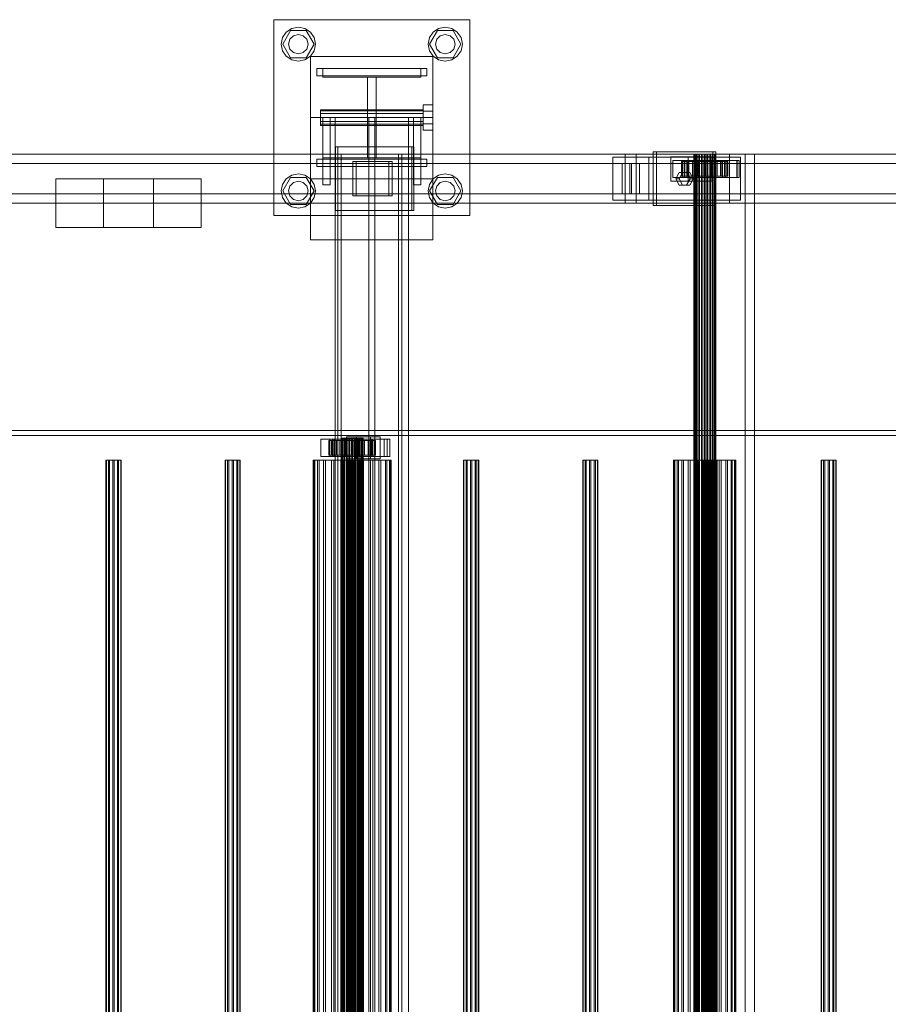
# Model space of a CAD drawing. Header units: millimetres. Extents: x -2233 to 61924, y -68080 to 6847.
# Tile 844 of 1022: x 36756 to 37466, y -17195 to -16390. Entities that reach past the tile are written whole.
import ezdxf

# ---------------------------------------------------------------- set-up
doc = ezdxf.new("R2010")
doc.units = ezdxf.units.MM
doc.layers.add('superior_C03', color=7, linetype='Continuous', lineweight=0)

msp = doc.modelspace()

# ---------------------------------------------------------------- linework, layer by layer
at = {"layer": 'superior_C03'}
for p, q in [((36964.128, -16550), (36964.128, -16390)), ((36964.128, -16390), (37124.128, -16390)), ((36974.228, -16400.101), (36978.77, -16397.066)), ((36978.77, -16397.066), (36984.128, -16396)), ((36984.128, -16396), (36989.485, -16397.066)), ((36989.485, -16397.066), (36994.027, -16400.101)), ((37094.228, -16400.101), (37098.77, -16397.066)), ((37098.77, -16397.066), (37104.128, -16396)), ((37104.128, -16396), (37109.485, -16397.066)), ((37109.485, -16397.066), (37114.027, -16400.101)), ((37124.128, -16390), (37124.128, -16550)), ((36970.128, -16410), (36971.194, -16404.642)), ((36971.194, -16404.642), (36974.228, -16400.101)), ((36971.328, -16410), (36977.728, -16398.915)), ((36977.2, -16406), (36980.128, -16403.072)), ((36977.728, -16398.915), (36990.528, -16398.915)), ((36980.128, -16403.072), (36984.128, -16402)), ((36984.128, -16402), (36988.128, -16403.072)), ((36988.128, -16403.072), (36991.056, -16406)), ((36990.528, -16398.915), (36996.928, -16410)), ((36994.027, -16400.101), (36997.062, -16404.642)), ((36997.062, -16404.642), (36998.128, -16410)), ((37090.128, -16410), (37091.194, -16404.642)), ((37091.194, -16404.642), (37094.228, -16400.101)), ((37091.328, -16410), (37097.728, -16398.915)), ((37097.2, -16406), (37100.128, -16403.072)), ((37097.728, -16398.915), (37110.528, -16398.915)), ((37100.128, -16403.072), (37104.128, -16402)), ((37104.128, -16402), (37108.128, -16403.072)), ((37108.128, -16403.072), (37111.056, -16406)), ((37110.528, -16398.915), (37116.928, -16410)), ((37114.027, -16400.101), (37117.062, -16404.642)), ((37117.062, -16404.642), (37118.128, -16410)), ((36971.194, -16415.358), (36970.128, -16410)), ((36977.728, -16421.085), (36971.328, -16410)), ((36976.128, -16410), (36977.2, -16406)), ((36977.2, -16414), (36976.128, -16410)), ((36996.928, -16410), (36990.528, -16421.085)), ((36991.056, -16406), (36992.128, -16410)), ((36992.128, -16410), (36991.056, -16414)), ((36998.128, -16410), (36997.062, -16415.358)), ((37091.194, -16415.358), (37090.128, -16410)), ((37097.728, -16421.085), (37091.328, -16410)), ((37096.128, -16410), (37097.2, -16406)), ((37097.2, -16414), (37096.128, -16410)), ((37116.928, -16410), (37110.528, -16421.085)), ((37111.056, -16406), (37112.128, -16410)), ((37112.128, -16410), (37111.056, -16414)), ((37118.128, -16410), (37117.062, -16415.358)), ((36974.228, -16419.899), (36971.194, -16415.358)), ((36978.77, -16422.934), (36974.228, -16419.899)), ((36980.128, -16416.928), (36977.2, -16414)), ((36990.528, -16421.085), (36977.728, -16421.085)), ((36984.128, -16418), (36980.128, -16416.928)), ((36988.128, -16416.928), (36984.128, -16418)), ((36991.056, -16414), (36988.128, -16416.928)), ((36994.027, -16419.899), (36989.485, -16422.934)), ((36997.062, -16415.358), (36994.027, -16419.899)), ((36994.128, -16520), (36994.128, -16420)), ((36994.128, -16420), (37094.128, -16420)), ((37094.228, -16419.899), (37091.194, -16415.358)), ((37094.128, -16420), (37094.128, -16520)), ((37098.77, -16422.934), (37094.228, -16419.899)), ((37100.128, -16416.928), (37097.2, -16414)), ((37110.528, -16421.085), (37097.728, -16421.085)), ((37104.128, -16418), (37100.128, -16416.928)), ((37108.128, -16416.928), (37104.128, -16418)), ((37111.056, -16414), (37108.128, -16416.928)), ((37114.027, -16419.899), (37109.485, -16422.934)), ((37117.062, -16415.358), (37114.027, -16419.899)), ((36984.128, -16424), (36978.77, -16422.934)), ((36989.485, -16422.934), (36984.128, -16424)), ((36999.128, -16430), (37089.128, -16430)), ((36999.128, -16436), (36999.128, -16430)), ((37004.128, -16437), (37004.128, -16430)), ((37004.128, -16430), (37084.128, -16430)), ((37084.128, -16430), (37084.128, -16437)), ((37089.128, -16436), (37089.128, -16430)), ((37104.128, -16424), (37098.77, -16422.934)), ((37109.485, -16422.934), (37104.128, -16424)), ((36999.128, -16436), (37089.128, -16436)), ((37084.128, -16437), (37004.128, -16437)), ((37040.628, -16503), (37040.628, -16437)), ((37040.628, -16437), (37047.628, -16437)), ((37047.628, -16437), (37047.628, -16503)), ((37086.128, -16464.8), (37086.128, -16459.6)), ((37094.128, -16459.6), (37086.128, -16459.6)), ((37094.128, -16459.6), (37094.128, -16464.8)), ((36993.903, -16570), (36993.903, -16470)), ((36993.903, -16470), (37093.903, -16470)), ((37002.128, -16464.457), (37002.128, -16463.6)), ((37086.128, -16463.6), (37002.128, -16463.6)), ((37002.128, -16464.457), (37002.128, -16466.8)), ((37002.128, -16464.457), (37086.128, -16464.457)), ((37002.128, -16466.8), (37002.128, -16470)), ((37002.128, -16466.8), (37086.128, -16466.8)), ((37002.128, -16470), (37002.128, -16473.2)), ((37002.128, -16470), (37086.128, -16470)), ((37004.128, -16470), (37004.128, -16525)), ((37004.128, -16470), (37010.128, -16470)), ((37010.128, -16470), (37010.128, -16525)), ((37074.128, -16470), (37014.128, -16470)), ((37014.128, -16470), (37014.128, -19530)), ((37046.628, -16470), (37041.628, -16470)), ((37041.628, -16470), (37041.628, -19530)), ((37046.628, -19530), (37046.628, -16470)), ((37074.128, -19530), (37074.128, -16470)), ((37078.128, -16470), (37078.128, -16525)), ((37078.128, -16470), (37084.128, -16470)), ((37084.128, -16470), (37084.128, -16525)), ((37086.128, -16463.6), (37086.128, -16464.457)), ((37086.128, -16464.457), (37086.128, -16466.8)), ((37086.128, -16464.8), (37086.128, -16475.2)), ((37086.128, -16464.8), (37094.128, -16464.8)), ((37086.128, -16466.8), (37086.128, -16470)), ((37086.128, -16470), (37086.128, -16473.2)), ((37093.903, -16470), (37093.903, -16570)), ((37094.128, -16464.8), (37094.128, -16475.2)), ((37002.128, -16473.2), (37002.128, -16475.543)), ((37002.128, -16473.2), (37086.128, -16473.2)), ((37002.128, -16475.543), (37002.128, -16476.4)), ((37002.128, -16475.543), (37086.128, -16475.543)), ((37002.128, -16476.4), (37086.128, -16476.4)), ((37086.128, -16473.2), (37086.128, -16475.543)), ((37086.128, -16475.2), (37086.128, -16480.4)), ((37086.128, -16475.2), (37094.128, -16475.2)), ((37086.128, -16475.543), (37086.128, -16476.4)), ((37094.128, -16475.2), (37094.128, -16480.4)), ((37086.128, -16480.4), (37094.128, -16480.4)), ((37076.774, -16494), (37014.409, -16494)), ((37014.409, -16494), (37014.409, -16546)), ((37016.206, -16494), (37014.409, -16494)), ((37016.206, -16546), (37016.206, -16494)), ((37016.206, -16494), (37078.571, -16494)), ((37076.774, -16546), (37076.774, -16494)), ((37076.774, -16494), (37078.571, -16494)), ((37078.571, -16494), (37078.571, -16546)), ((40313.243, -16500), (29204.438, -16500)), ((29205.337, -16500), (40314.141, -16500)), ((37251.35, -16500), (36082.003, -16500)), ((36090.986, -16500), (37260.333, -16500)), ((37325.236, -16500), (36155.888, -16500)), ((36167.117, -16500), (37336.465, -16500)), ((37065.851, -16500), (37016.349, -16500)), ((37016.349, -16500), (37016.349, -19500)), ((37019.044, -16500), (37016.349, -16500)), ((37019.044, -19500), (37019.044, -16500)), ((37019.044, -16500), (37068.546, -16500)), ((37065.851, -19500), (37065.851, -16500)), ((37065.851, -16500), (37068.546, -16500)), ((37068.546, -16500), (37068.546, -19500)), ((37270.459, -16502.5), (37241.225, -16502.5)), ((37241.225, -16502.5), (37241.225, -16537.5)), ((37316.234, -16502.5), (37241.225, -16502.5)), ((37251.35, -16500), (37251.35, -16540)), ((37260.333, -16500), (37251.35, -16500)), ((38420.698, -16500), (37251.35, -16500)), ((37260.333, -16540), (37260.333, -16500)), ((37260.333, -16500), (38429.681, -16500)), ((37270.459, -16537.5), (37270.459, -16502.5)), ((37270.459, -16502.5), (37345.467, -16502.5)), ((37322.775, -16498), (37274.052, -16498)), ((37274.052, -16498), (37274.052, -16542)), ((37276.747, -16498), (37274.052, -16498)), ((37276.747, -16542), (37276.747, -16498)), ((37276.747, -16498), (37325.47, -16498)), ((37308.158, -16502), (37288.669, -16502)), ((37288.669, -16502), (37288.669, -16522)), ((37302.682, -16502), (37288.669, -16502)), ((37302.682, -16522), (37302.682, -16502)), ((37302.682, -16502), (37322.172, -16502)), ((37307.639, -16500), (37307.25, -16500)), ((37307.25, -16500), (37307.475, -16500)), ((37307.25, -19500), (37307.25, -16500)), ((37307.475, -16500), (37308.297, -16500)), ((37307.475, -19500), (37307.475, -16500)), ((37308.614, -16500), (37307.639, -16500)), ((37307.639, -19500), (37307.639, -16500)), ((37308.158, -16522), (37308.158, -16502)), ((37308.158, -16502), (37322.172, -16502)), ((37308.297, -16500), (37309.66, -16500)), ((37308.297, -19500), (37308.297, -16500)), ((37310.109, -16500), (37308.614, -16500)), ((37308.614, -19500), (37308.614, -16500)), ((37309.66, -16500), (37311.473, -16500)), ((37309.66, -19500), (37309.66, -16500)), ((37312.023, -16500), (37310.109, -16500)), ((37310.109, -19500), (37310.109, -16500)), ((37349.217, -16500), (37310.238, -16500)), ((37310.238, -16500), (37310.238, -19500)), ((37318.099, -16500), (37310.238, -16500)), ((37311.473, -16500), (37313.61, -16500)), ((37311.473, -19500), (37311.473, -16500)), ((37314.224, -16500), (37312.023, -16500)), ((37312.023, -19500), (37312.023, -16500)), ((37313.61, -16500), (37315.927, -16500)), ((37313.61, -19500), (37313.61, -16500)), ((37316.562, -16500), (37314.224, -16500)), ((37314.224, -19500), (37314.224, -16500)), ((37315.927, -16500), (37318.266, -16500)), ((37315.927, -19500), (37315.927, -16500)), ((37316.234, -16537.5), (37316.234, -16502.5)), ((37316.234, -16502.5), (37345.467, -16502.5)), ((37318.879, -16500), (37316.562, -16500)), ((37316.562, -19500), (37316.562, -16500)), ((37318.099, -19500), (37318.099, -16500)), ((37318.099, -16500), (37357.077, -16500)), ((37318.266, -16500), (37320.467, -16500)), ((37318.266, -19500), (37318.266, -16500)), ((37321.017, -16500), (37318.879, -16500)), ((37318.879, -19500), (37318.879, -16500)), ((37320.467, -16500), (37322.38, -16500)), ((37320.467, -19500), (37320.467, -16500)), ((37322.829, -16500), (37321.017, -16500)), ((37321.017, -19500), (37321.017, -16500)), ((37322.172, -16502), (37322.172, -16522)), ((37322.38, -16500), (37323.875, -16500)), ((37322.38, -19500), (37322.38, -16500)), ((37322.775, -16542), (37322.775, -16498)), ((37322.775, -16498), (37325.47, -16498)), ((37324.193, -16500), (37322.829, -16500)), ((37322.829, -19500), (37322.829, -16500)), ((37323.875, -16500), (37324.85, -16500)), ((37323.875, -19500), (37323.875, -16500)), ((37325.015, -16500), (37324.193, -16500)), ((37324.193, -19500), (37324.193, -16500)), ((37324.85, -16500), (37325.239, -16500)), ((37324.85, -19500), (37324.85, -16500)), ((37325.239, -16500), (37325.015, -16500)), ((37325.015, -16500), (37325.015, -19500)), ((37325.236, -16500), (37325.236, -16540)), ((37336.465, -16500), (37325.236, -16500)), ((38494.584, -16500), (37325.236, -16500)), ((37325.239, -19500), (37325.239, -16500)), ((37325.47, -16498), (37325.47, -16542)), ((37336.465, -16540), (37336.465, -16500)), ((37336.465, -16500), (38505.813, -16500)), ((37345.467, -16502.5), (37345.467, -16537.5)), ((37349.217, -19500), (37349.217, -16500)), ((37349.217, -16500), (37357.077, -16500)), ((37357.077, -16500), (37357.077, -19500)), ((37248.677, -16507.5), (36154.338, -16507.5)), ((36168.667, -16507.5), (37263.007, -16507.5)), ((36999.128, -16504), (37089.128, -16504)), ((36999.128, -16510), (36999.128, -16504)), ((36999.128, -16510), (37089.128, -16510)), ((37004.128, -16510), (37004.128, -16503)), ((37004.128, -16503), (37084.128, -16503)), ((37084.128, -16510), (37004.128, -16510)), ((37057.963, -16506), (37028.729, -16506)), ((37028.729, -16506), (37028.729, -16534)), ((37031.424, -16506), (37028.729, -16506)), ((37031.424, -16534), (37031.424, -16506)), ((37031.424, -16506), (37060.658, -16506)), ((37047.628, -16503), (37040.628, -16503)), ((37057.963, -16534), (37057.963, -16506)), ((37057.963, -16506), (37060.658, -16506)), ((37060.658, -16506), (37060.658, -16534)), ((37084.128, -16503), (37084.128, -16510)), ((37089.128, -16510), (37089.128, -16504)), ((37248.677, -16507.5), (37248.677, -16532.5)), ((37263.007, -16507.5), (37248.677, -16507.5)), ((37256.516, -16507.5), (37255.168, -16507.5)), ((37255.168, -16507.5), (37255.168, -16532.5)), ((37255.168, -16507.5), (38499.524, -16507.5)), ((37256.516, -16532.5), (37256.516, -16507.5)), ((38500.872, -16507.5), (37256.516, -16507.5)), ((37263.007, -16532.5), (37263.007, -16507.5)), ((37301.784, -16505), (37290.091, -16505)), ((37290.091, -16505), (37290.091, -16519)), ((37299.523, -16505), (37290.091, -16505)), ((37298.077, -16506), (37297.257, -16506)), ((37297.257, -16506), (37307.25, -16506)), ((37297.257, -16518), (37297.257, -16506)), ((37297.257, -16506), (37297.73, -16506)), ((37297.73, -16506), (37307.475, -16506)), ((37297.73, -16518), (37297.73, -16506)), ((37297.73, -16506), (37299.465, -16506)), ((37342.7, -16505), (37297.875, -16505)), ((37297.875, -16505), (37297.875, -16519)), ((37299.671, -16505), (37297.875, -16505)), ((37300.136, -16506), (37298.077, -16506)), ((37298.077, -16506), (37307.639, -16506)), ((37298.077, -16518), (37298.077, -16506)), ((37299.465, -16506), (37308.297, -16506)), ((37299.465, -16518), (37299.465, -16506)), ((37299.465, -16506), (37302.344, -16506)), ((37299.523, -16519), (37299.523, -16505)), ((37299.523, -16505), (37311.216, -16505)), ((37299.671, -16519), (37299.671, -16505)), ((37299.671, -16505), (37344.496, -16505)), ((37303.292, -16506), (37300.136, -16506)), ((37300.136, -16506), (37308.614, -16506)), ((37300.136, -16518), (37300.136, -16506)), ((37301.784, -16519), (37301.784, -16505)), ((37301.784, -16505), (37311.216, -16505)), ((37302.344, -16506), (37309.66, -16506)), ((37302.344, -16518), (37302.344, -16506)), ((37302.344, -16506), (37306.17, -16506)), ((37307.331, -16506), (37303.292, -16506)), ((37303.292, -16506), (37310.109, -16506)), ((37303.292, -16518), (37303.292, -16506)), ((37306.17, -16506), (37311.473, -16506)), ((37306.17, -16518), (37306.17, -16506)), ((37306.17, -16506), (37310.683, -16506)), ((37307.25, -16506), (37307.639, -16506)), ((37307.25, -16506), (37307.25, -16518)), ((37307.475, -16506), (37307.25, -16506)), ((37311.978, -16506), (37307.331, -16506)), ((37307.331, -16506), (37312.023, -16506)), ((37307.331, -16518), (37307.331, -16506)), ((37307.475, -16506), (37307.475, -16518)), ((37308.297, -16506), (37307.475, -16506)), ((37307.639, -16506), (37308.614, -16506)), ((37307.639, -16506), (37307.639, -16518)), ((37308.297, -16506), (37308.297, -16518)), ((37309.66, -16506), (37308.297, -16506)), ((37308.614, -16506), (37310.109, -16506)), ((37308.614, -16506), (37308.614, -16518)), ((37309.66, -16506), (37309.66, -16518)), ((37311.473, -16506), (37309.66, -16506)), ((37310.109, -16506), (37312.023, -16506)), ((37310.109, -16506), (37310.109, -16518)), ((37310.683, -16506), (37313.61, -16506)), ((37310.683, -16518), (37310.683, -16506)), ((37310.683, -16506), (37315.574, -16506)), ((37311.216, -16505), (37311.216, -16519)), ((37311.473, -16506), (37311.473, -16518)), ((37313.61, -16506), (37311.473, -16506)), ((37316.915, -16506), (37311.978, -16506)), ((37311.978, -16506), (37314.224, -16506)), ((37311.978, -16518), (37311.978, -16506)), ((37312.023, -16506), (37314.224, -16506)), ((37312.023, -16506), (37312.023, -16518)), ((37313.61, -16506), (37313.61, -16518)), ((37315.927, -16506), (37313.61, -16506)), ((37314.224, -16506), (37316.562, -16506)), ((37314.224, -16506), (37314.224, -16518)), ((37315.574, -16506), (37315.927, -16506)), ((37315.574, -16518), (37315.574, -16506)), ((37315.574, -16506), (37320.512, -16506)), ((37315.927, -16506), (37315.927, -16518)), ((37318.266, -16506), (37315.927, -16506)), ((37316.915, -16506), (37316.562, -16506)), ((37316.562, -16506), (37318.879, -16506)), ((37316.562, -16506), (37316.562, -16518)), ((37321.807, -16506), (37316.915, -16506)), ((37316.915, -16518), (37316.915, -16506)), ((37320.512, -16506), (37318.266, -16506)), ((37318.266, -16506), (37318.266, -16518)), ((37320.467, -16506), (37318.266, -16506)), ((37321.807, -16506), (37318.879, -16506)), ((37318.879, -16506), (37321.017, -16506)), ((37318.879, -16506), (37318.879, -16518)), ((37325.158, -16506), (37320.467, -16506)), ((37320.467, -16506), (37320.467, -16518)), ((37322.38, -16506), (37320.467, -16506)), ((37320.512, -16518), (37320.512, -16506)), ((37320.512, -16506), (37325.158, -16506)), ((37326.319, -16506), (37321.017, -16506)), ((37321.017, -16506), (37322.829, -16506)), ((37321.017, -16506), (37321.017, -16518)), ((37332.967, -16505), (37321.273, -16505)), ((37321.273, -16505), (37321.273, -16519)), ((37330.705, -16505), (37321.273, -16505)), ((37326.319, -16506), (37321.807, -16506)), ((37321.807, -16518), (37321.807, -16506)), ((37329.197, -16506), (37322.38, -16506)), ((37322.38, -16506), (37322.38, -16518)), ((37323.875, -16506), (37322.38, -16506)), ((37330.145, -16506), (37322.829, -16506)), ((37322.829, -16506), (37324.193, -16506)), ((37322.829, -16506), (37322.829, -16518)), ((37332.354, -16506), (37323.875, -16506)), ((37323.875, -16506), (37323.875, -16518)), ((37324.85, -16506), (37323.875, -16506)), ((37333.024, -16506), (37324.193, -16506)), ((37324.193, -16506), (37325.015, -16506)), ((37324.193, -16506), (37324.193, -16518)), ((37334.412, -16506), (37324.85, -16506)), ((37324.85, -16506), (37324.85, -16518)), ((37325.239, -16506), (37324.85, -16506)), ((37325.015, -16506), (37334.759, -16506)), ((37325.015, -16518), (37325.015, -16506)), ((37325.015, -16506), (37325.239, -16506)), ((37325.158, -16518), (37325.158, -16506)), ((37325.158, -16506), (37329.197, -16506)), ((37335.233, -16506), (37325.239, -16506)), ((37325.239, -16506), (37325.239, -16518)), ((37330.145, -16506), (37326.319, -16506)), ((37326.319, -16518), (37326.319, -16506)), ((37329.197, -16518), (37329.197, -16506)), ((37329.197, -16506), (37332.354, -16506)), ((37333.024, -16506), (37330.145, -16506)), ((37330.145, -16518), (37330.145, -16506)), ((37330.705, -16519), (37330.705, -16505)), ((37330.705, -16505), (37342.399, -16505)), ((37332.354, -16518), (37332.354, -16506)), ((37332.354, -16506), (37334.412, -16506)), ((37332.967, -16519), (37332.967, -16505)), ((37332.967, -16505), (37342.399, -16505)), ((37334.759, -16506), (37333.024, -16506)), ((37333.024, -16518), (37333.024, -16506)), ((37334.412, -16518), (37334.412, -16506)), ((37334.412, -16506), (37335.233, -16506)), ((37334.759, -16506), (37334.759, -16518)), ((37335.233, -16506), (37334.759, -16506)), ((37335.233, -16518), (37335.233, -16506)), ((37342.399, -16505), (37342.399, -16519)), ((37342.7, -16519), (37342.7, -16505)), ((37342.7, -16505), (37344.496, -16505)), ((37344.496, -16505), (37344.496, -16519)), ((36974.228, -16520.101), (36978.77, -16517.066)), ((36978.77, -16517.066), (36984.128, -16516)), ((36984.128, -16516), (36989.485, -16517.066)), ((36989.485, -16517.066), (36994.027, -16520.101)), ((37094.228, -16520.101), (37098.77, -16517.066)), ((37098.77, -16517.066), (37104.128, -16516)), ((37104.128, -16516), (37109.485, -16517.066)), ((37109.485, -16517.066), (37114.027, -16520.101)), ((37292.567, -16520), (37295.49, -16514.804)), ((37298.185, -16514.804), (37295.262, -16520)), ((37295.49, -16514.804), (37301.337, -16514.804)), ((37298.185, -16514.804), (37295.49, -16514.804)), ((37307.25, -16518), (37297.257, -16518)), ((37297.257, -16518), (37298.077, -16518)), ((37297.73, -16518), (37297.257, -16518)), ((37307.475, -16518), (37297.73, -16518)), ((37299.465, -16518), (37297.73, -16518)), ((37307.639, -16518), (37298.077, -16518)), ((37298.077, -16518), (37300.136, -16518)), ((37304.032, -16514.804), (37298.185, -16514.804)), ((37308.297, -16518), (37299.465, -16518)), ((37302.344, -16518), (37299.465, -16518)), ((37308.614, -16518), (37300.136, -16518)), ((37300.136, -16518), (37303.292, -16518)), ((37301.337, -16514.804), (37304.26, -16520)), ((37304.032, -16514.804), (37301.337, -16514.804)), ((37309.66, -16518), (37302.344, -16518)), ((37306.17, -16518), (37302.344, -16518)), ((37310.109, -16518), (37303.292, -16518)), ((37303.292, -16518), (37307.331, -16518)), ((37306.955, -16520), (37304.032, -16514.804)), ((37311.473, -16518), (37306.17, -16518)), ((37310.683, -16518), (37306.17, -16518)), ((37307.639, -16518), (37307.25, -16518)), ((37307.25, -16518), (37307.475, -16518)), ((37312.023, -16518), (37307.331, -16518)), ((37307.331, -16518), (37311.978, -16518)), ((37307.475, -16518), (37308.297, -16518)), ((37308.614, -16518), (37307.639, -16518)), ((37308.297, -16518), (37309.66, -16518)), ((37310.109, -16518), (37308.614, -16518)), ((37309.66, -16518), (37311.473, -16518)), ((37312.023, -16518), (37310.109, -16518)), ((37313.61, -16518), (37310.683, -16518)), ((37315.574, -16518), (37310.683, -16518)), ((37311.473, -16518), (37313.61, -16518)), ((37314.224, -16518), (37311.978, -16518)), ((37311.978, -16518), (37316.915, -16518)), ((37314.224, -16518), (37312.023, -16518)), ((37313.61, -16518), (37315.927, -16518)), ((37316.562, -16518), (37314.224, -16518)), ((37315.927, -16518), (37315.574, -16518)), ((37320.512, -16518), (37315.574, -16518)), ((37315.927, -16518), (37318.266, -16518)), ((37318.879, -16518), (37316.562, -16518)), ((37316.562, -16518), (37316.915, -16518)), ((37316.915, -16518), (37321.807, -16518)), ((37318.266, -16518), (37320.512, -16518)), ((37318.266, -16518), (37320.467, -16518)), ((37321.017, -16518), (37318.879, -16518)), ((37318.879, -16518), (37321.807, -16518)), ((37320.467, -16518), (37325.158, -16518)), ((37320.467, -16518), (37322.38, -16518)), ((37325.158, -16518), (37320.512, -16518)), ((37322.829, -16518), (37321.017, -16518)), ((37321.017, -16518), (37326.319, -16518)), ((37321.807, -16518), (37326.319, -16518)), ((37322.38, -16518), (37329.197, -16518)), ((37322.38, -16518), (37323.875, -16518)), ((37324.193, -16518), (37322.829, -16518)), ((37322.829, -16518), (37330.145, -16518)), ((37323.875, -16518), (37332.354, -16518)), ((37323.875, -16518), (37324.85, -16518)), ((37325.015, -16518), (37324.193, -16518)), ((37324.193, -16518), (37333.024, -16518)), ((37324.85, -16518), (37334.412, -16518)), ((37324.85, -16518), (37325.239, -16518)), ((37334.759, -16518), (37325.015, -16518)), ((37325.239, -16518), (37325.015, -16518)), ((37329.197, -16518), (37325.158, -16518)), ((37325.239, -16518), (37335.233, -16518)), ((37326.319, -16518), (37330.145, -16518)), ((37332.354, -16518), (37329.197, -16518)), ((37330.145, -16518), (37333.024, -16518)), ((37334.412, -16518), (37332.354, -16518)), ((37333.024, -16518), (37334.759, -16518)), ((37335.233, -16518), (37334.412, -16518)), ((37334.759, -16518), (37335.233, -16518)), ((36824.688, -16520), (36785.71, -16520)), ((36785.71, -16520), (36785.71, -16560)), ((36865.659, -16520), (36785.71, -16520)), ((36824.688, -16560), (36824.688, -16520)), ((36824.688, -16520), (36904.637, -16520)), ((36865.659, -16560), (36865.659, -16520)), ((36865.659, -16520), (36904.637, -16520)), ((36904.637, -16520), (36904.637, -16560)), ((36970.128, -16530), (36971.194, -16524.642)), ((36971.194, -16524.642), (36974.228, -16520.101)), ((36971.328, -16530), (36977.728, -16518.915)), ((36976.128, -16530), (36977.2, -16526)), ((36977.2, -16526), (36980.128, -16523.072)), ((36977.728, -16518.915), (36990.528, -16518.915)), ((36980.128, -16523.072), (36984.128, -16522)), ((36984.128, -16522), (36988.128, -16523.072)), ((36988.128, -16523.072), (36991.056, -16526)), ((36990.528, -16518.915), (36996.928, -16530)), ((36991.056, -16526), (36992.128, -16530)), ((36994.027, -16520.101), (36997.062, -16524.642)), ((37094.128, -16520), (36994.128, -16520)), ((36997.062, -16524.642), (36998.128, -16530)), ((37004.128, -16525), (37010.128, -16525)), ((37078.128, -16525), (37084.128, -16525)), ((37090.128, -16530), (37091.194, -16524.642)), ((37091.194, -16524.642), (37094.228, -16520.101)), ((37091.328, -16530), (37097.728, -16518.915)), ((37096.128, -16530), (37097.2, -16526)), ((37097.2, -16526), (37100.128, -16523.072)), ((37097.728, -16518.915), (37110.528, -16518.915)), ((37100.128, -16523.072), (37104.128, -16522)), ((37104.128, -16522), (37108.128, -16523.072)), ((37108.128, -16523.072), (37111.056, -16526)), ((37110.528, -16518.915), (37116.928, -16530)), ((37111.056, -16526), (37112.128, -16530)), ((37114.027, -16520.101), (37117.062, -16524.642)), ((37117.062, -16524.642), (37118.128, -16530)), ((37288.669, -16522), (37308.158, -16522)), ((37288.669, -16522), (37302.682, -16522)), ((37290.091, -16519), (37301.784, -16519)), ((37290.091, -16519), (37299.523, -16519)), ((37295.49, -16525.196), (37292.567, -16520)), ((37292.567, -16520), (37295.262, -16520)), ((37295.262, -16520), (37298.185, -16525.196)), ((37301.337, -16525.196), (37295.49, -16525.196)), ((37298.185, -16525.196), (37295.49, -16525.196)), ((37297.875, -16519), (37342.7, -16519)), ((37297.875, -16519), (37299.671, -16519)), ((37298.185, -16525.196), (37304.032, -16525.196)), ((37311.216, -16519), (37299.523, -16519)), ((37344.496, -16519), (37299.671, -16519)), ((37304.26, -16520), (37301.337, -16525.196)), ((37304.032, -16525.196), (37301.337, -16525.196)), ((37311.216, -16519), (37301.784, -16519)), ((37322.172, -16522), (37302.682, -16522)), ((37304.032, -16525.196), (37306.955, -16520)), ((37306.955, -16520), (37304.26, -16520)), ((37322.172, -16522), (37308.158, -16522)), ((37321.273, -16519), (37332.967, -16519)), ((37321.273, -16519), (37330.705, -16519)), ((37342.399, -16519), (37330.705, -16519)), ((37342.399, -16519), (37332.967, -16519)), ((37344.496, -16519), (37342.7, -16519)), ((36154.338, -16532.5), (37248.677, -16532.5)), ((36168.667, -16532.5), (37263.007, -16532.5)), ((36971.194, -16535.358), (36970.128, -16530)), ((36977.728, -16541.085), (36971.328, -16530)), ((36977.2, -16534), (36976.128, -16530)), ((36980.128, -16536.928), (36977.2, -16534)), ((36991.056, -16534), (36988.128, -16536.928)), ((36996.928, -16530), (36990.528, -16541.085)), ((36992.128, -16530), (36991.056, -16534)), ((36998.128, -16530), (36997.062, -16535.358)), ((37028.729, -16534), (37057.963, -16534)), ((37028.729, -16534), (37031.424, -16534)), ((37060.658, -16534), (37031.424, -16534)), ((37060.658, -16534), (37057.963, -16534)), ((37091.194, -16535.358), (37090.128, -16530)), ((37097.728, -16541.085), (37091.328, -16530)), ((37097.2, -16534), (37096.128, -16530)), ((37100.128, -16536.928), (37097.2, -16534)), ((37111.056, -16534), (37108.128, -16536.928)), ((37116.928, -16530), (37110.528, -16541.085)), ((37112.128, -16530), (37111.056, -16534)), ((37118.128, -16530), (37117.062, -16535.358)), ((37248.677, -16532.5), (37263.007, -16532.5)), ((37255.168, -16532.5), (37256.516, -16532.5)), ((37255.168, -16532.5), (38499.524, -16532.5)), ((37256.516, -16532.5), (38500.872, -16532.5)), ((36082.003, -16540), (37251.35, -16540)), ((36090.986, -16540), (37260.333, -16540)), ((36155.888, -16540), (37325.236, -16540)), ((36167.117, -16540), (37336.465, -16540)), ((36974.228, -16539.899), (36971.194, -16535.358)), ((36978.77, -16542.934), (36974.228, -16539.899)), ((36990.528, -16541.085), (36977.728, -16541.085)), ((36984.128, -16538), (36980.128, -16536.928)), ((36988.128, -16536.928), (36984.128, -16538)), ((36994.027, -16539.899), (36989.485, -16542.934)), ((36997.062, -16535.358), (36994.027, -16539.899)), ((37094.228, -16539.899), (37091.194, -16535.358)), ((37098.77, -16542.934), (37094.228, -16539.899)), ((37110.528, -16541.085), (37097.728, -16541.085)), ((37104.128, -16538), (37100.128, -16536.928)), ((37108.128, -16536.928), (37104.128, -16538)), ((37114.027, -16539.899), (37109.485, -16542.934)), ((37117.062, -16535.358), (37114.027, -16539.899)), ((37241.225, -16537.5), (37270.459, -16537.5)), ((37316.234, -16537.5), (37241.225, -16537.5)), ((37251.35, -16540), (37260.333, -16540)), ((37251.35, -16540), (38420.698, -16540)), ((37260.333, -16540), (38429.681, -16540)), ((37345.467, -16537.5), (37270.459, -16537.5)), ((37274.052, -16542), (37322.775, -16542)), ((37274.052, -16542), (37276.747, -16542)), ((37325.47, -16542), (37276.747, -16542)), ((37345.467, -16537.5), (37316.234, -16537.5)), ((37325.47, -16542), (37322.775, -16542)), ((37325.236, -16540), (37336.465, -16540)), ((37325.236, -16540), (38494.584, -16540)), ((37336.465, -16540), (38505.813, -16540)), ((37124.128, -16550), (36964.128, -16550)), ((36984.128, -16544), (36978.77, -16542.934)), ((36989.485, -16542.934), (36984.128, -16544)), ((37014.409, -16546), (37076.774, -16546)), ((37014.409, -16546), (37016.206, -16546)), ((37078.571, -16546), (37016.206, -16546)), ((37078.571, -16546), (37076.774, -16546)), ((37104.128, -16544), (37098.77, -16542.934)), ((37109.485, -16542.934), (37104.128, -16544)), ((36785.71, -16560), (36824.688, -16560)), ((36785.71, -16560), (36865.659, -16560)), ((36904.637, -16560), (36824.688, -16560)), ((36904.637, -16560), (36865.659, -16560)), ((37093.903, -16570), (36993.903, -16570)), ((29204.438, -16726), (40313.243, -16726)), ((40342.437, -16726), (29233.633, -16726)), ((40313.243, -16730), (29204.438, -16730)), ((40314.141, -16730), (29205.337, -16730)), ((29233.633, -16730), (40342.437, -16730)), ((37012.19, -16733), (37002.446, -16733)), ((37002.446, -16733), (37002.446, -16747)), ((37013.225, -16733), (37002.446, -16733)), ((37009.907, -16734), (37009.087, -16734)), ((37009.087, -16734), (37019.08, -16734)), ((37009.087, -16746), (37009.087, -16734)), ((37009.087, -16734), (37009.56, -16734)), ((37009.56, -16734), (37019.305, -16734)), ((37009.56, -16746), (37009.56, -16734)), ((37009.56, -16734), (37011.295, -16734)), ((37056.627, -16733), (37009.853, -16733)), ((37009.853, -16733), (37009.853, -16747)), ((37012.099, -16733), (37009.853, -16733)), ((37011.966, -16734), (37009.907, -16734)), ((37009.907, -16734), (37019.469, -16734)), ((37009.907, -16746), (37009.907, -16734)), ((37011.295, -16734), (37020.127, -16734)), ((37011.295, -16746), (37011.295, -16734)), ((37011.295, -16734), (37014.174, -16734)), ((37015.122, -16734), (37011.966, -16734)), ((37011.966, -16734), (37020.444, -16734)), ((37011.966, -16746), (37011.966, -16734)), ((37012.099, -16747), (37012.099, -16733)), ((37012.099, -16733), (37058.873, -16733)), ((37012.19, -16747), (37012.19, -16733)), ((37012.19, -16733), (37022.97, -16733)), ((37013.225, -16747), (37013.225, -16733)), ((37013.225, -16733), (37022.97, -16733)), ((37014.174, -16734), (37021.49, -16734)), ((37014.174, -16746), (37014.174, -16734)), ((37014.174, -16734), (37018, -16734)), ((37019.161, -16734), (37015.122, -16734)), ((37015.122, -16734), (37021.939, -16734)), ((37015.122, -16746), (37015.122, -16734)), ((37018, -16734), (37023.302, -16734)), ((37018, -16746), (37018, -16734)), ((37018, -16734), (37022.513, -16734)), ((37019.469, -16732), (37019.08, -16732)), ((37019.08, -16732), (37019.305, -16732)), ((37019.08, -19268), (37019.08, -16732)), ((37019.08, -16734), (37019.469, -16734)), ((37019.08, -16734), (37019.08, -16746)), ((37019.305, -16734), (37019.08, -16734)), ((37023.808, -16734), (37019.161, -16734)), ((37019.161, -16734), (37023.852, -16734)), ((37019.161, -16746), (37019.161, -16734)), ((37019.305, -16732), (37020.127, -16732)), ((37019.305, -19268), (37019.305, -16732)), ((37019.305, -16734), (37019.305, -16746)), ((37020.127, -16734), (37019.305, -16734)), ((37020.444, -16732), (37019.469, -16732)), ((37019.469, -19268), (37019.469, -16732)), ((37019.469, -16734), (37020.444, -16734)), ((37019.469, -16734), (37019.469, -16746)), ((37020.127, -16732), (37021.49, -16732)), ((37020.127, -19268), (37020.127, -16732)), ((37020.127, -16734), (37020.127, -16746)), ((37021.49, -16734), (37020.127, -16734)), ((37021.939, -16732), (37020.444, -16732)), ((37020.444, -19268), (37020.444, -16732)), ((37020.444, -16734), (37021.939, -16734)), ((37020.444, -16734), (37020.444, -16746)), ((37021.49, -16732), (37023.302, -16732)), ((37021.49, -19268), (37021.49, -16732)), ((37021.49, -16734), (37021.49, -16746)), ((37023.302, -16734), (37021.49, -16734)), ((37023.852, -16732), (37021.939, -16732)), ((37021.939, -19268), (37021.939, -16732)), ((37021.939, -16734), (37023.852, -16734)), ((37021.939, -16734), (37021.939, -16746)), ((37022.513, -16734), (37025.44, -16734)), ((37022.513, -16746), (37022.513, -16734)), ((37022.513, -16734), (37027.404, -16734)), ((37022.97, -16733), (37022.97, -16747)), ((37023.302, -16732), (37025.44, -16732)), ((37023.302, -19268), (37023.302, -16732)), ((37023.302, -16734), (37023.302, -16746)), ((37025.44, -16734), (37023.302, -16734)), ((37042.984, -16731), (37023.495, -16731)), ((37023.495, -16731), (37023.495, -16749)), ((37031.58, -16731), (37023.495, -16731)), ((37028.745, -16734), (37023.808, -16734)), ((37023.808, -16734), (37026.053, -16734)), ((37023.808, -16746), (37023.808, -16734)), ((37026.053, -16732), (37023.852, -16732)), ((37023.852, -19268), (37023.852, -16732)), ((37023.852, -16734), (37026.053, -16734)), ((37023.852, -16734), (37023.852, -16746)), ((37025.44, -16732), (37027.757, -16732)), ((37025.44, -19268), (37025.44, -16732)), ((37025.44, -16734), (37025.44, -16746)), ((37027.757, -16734), (37025.44, -16734)), ((37028.392, -16732), (37026.053, -16732)), ((37026.053, -19268), (37026.053, -16732)), ((37026.053, -16734), (37028.392, -16734)), ((37026.053, -16734), (37026.053, -16746)), ((37027.404, -16734), (37027.757, -16734)), ((37027.404, -16746), (37027.404, -16734)), ((37027.404, -16734), (37032.342, -16734)), ((37027.757, -16732), (37030.096, -16732)), ((37027.757, -19268), (37027.757, -16732)), ((37027.757, -16734), (37027.757, -16746)), ((37030.096, -16734), (37027.757, -16734)), ((37030.709, -16732), (37028.392, -16732)), ((37028.392, -19268), (37028.392, -16732)), ((37028.745, -16734), (37028.392, -16734)), ((37028.392, -16734), (37030.709, -16734)), ((37028.392, -16734), (37028.392, -16746)), ((37033.637, -16734), (37028.745, -16734)), ((37028.745, -16746), (37028.745, -16734)), ((37030.096, -16732), (37032.297, -16732)), ((37030.096, -19268), (37030.096, -16732)), ((37032.342, -16734), (37030.096, -16734)), ((37030.096, -16734), (37030.096, -16746)), ((37032.297, -16734), (37030.096, -16734)), ((37032.847, -16732), (37030.709, -16732)), ((37030.709, -19268), (37030.709, -16732)), ((37033.637, -16734), (37030.709, -16734)), ((37030.709, -16734), (37032.847, -16734)), ((37030.709, -16734), (37030.709, -16746)), ((37031.58, -16749), (37031.58, -16731)), ((37031.58, -16731), (37051.069, -16731)), ((37032.297, -16732), (37034.21, -16732)), ((37032.297, -19268), (37032.297, -16732)), ((37036.988, -16734), (37032.297, -16734)), ((37032.297, -16734), (37032.297, -16746)), ((37034.21, -16734), (37032.297, -16734)), ((37032.342, -16746), (37032.342, -16734)), ((37032.342, -16734), (37036.988, -16734)), ((37034.659, -16732), (37032.847, -16732)), ((37032.847, -19268), (37032.847, -16732)), ((37038.149, -16734), (37032.847, -16734)), ((37032.847, -16734), (37034.659, -16734)), ((37032.847, -16734), (37032.847, -16746)), ((37043.373, -16733), (37033.628, -16733)), ((37033.628, -16733), (37033.628, -16747)), ((37044.408, -16733), (37033.628, -16733)), ((37038.149, -16734), (37033.637, -16734)), ((37033.637, -16746), (37033.637, -16734)), ((37034.21, -16732), (37035.705, -16732)), ((37034.21, -19268), (37034.21, -16732)), ((37041.027, -16734), (37034.21, -16734)), ((37034.21, -16734), (37034.21, -16746)), ((37035.705, -16734), (37034.21, -16734)), ((37036.023, -16732), (37034.659, -16732)), ((37034.659, -19268), (37034.659, -16732)), ((37041.975, -16734), (37034.659, -16734)), ((37034.659, -16734), (37036.023, -16734)), ((37034.659, -16734), (37034.659, -16746)), ((37035.705, -16732), (37036.68, -16732)), ((37035.705, -19268), (37035.705, -16732)), ((37044.184, -16734), (37035.705, -16734)), ((37035.705, -16734), (37035.705, -16746)), ((37036.68, -16734), (37035.705, -16734)), ((37036.845, -16732), (37036.023, -16732)), ((37036.023, -19268), (37036.023, -16732)), ((37044.854, -16734), (37036.023, -16734)), ((37036.023, -16734), (37036.845, -16734)), ((37036.023, -16734), (37036.023, -16746)), ((37036.68, -16732), (37037.069, -16732)), ((37036.68, -19268), (37036.68, -16732)), ((37046.242, -16734), (37036.68, -16734)), ((37036.68, -16734), (37036.68, -16746)), ((37037.069, -16734), (37036.68, -16734)), ((37037.069, -16732), (37036.845, -16732)), ((37036.845, -16732), (37036.845, -19268)), ((37036.845, -16734), (37046.589, -16734)), ((37036.845, -16746), (37036.845, -16734)), ((37036.845, -16734), (37037.069, -16734)), ((37036.988, -16746), (37036.988, -16734)), ((37036.988, -16734), (37041.027, -16734)), ((37037.069, -19268), (37037.069, -16732)), ((37047.063, -16734), (37037.069, -16734)), ((37037.069, -16734), (37037.069, -16746)), ((37041.975, -16734), (37038.149, -16734)), ((37038.149, -16746), (37038.149, -16734)), ((37041.027, -16746), (37041.027, -16734)), ((37041.027, -16734), (37044.184, -16734)), ((37044.854, -16734), (37041.975, -16734)), ((37041.975, -16746), (37041.975, -16734)), ((37042.984, -16749), (37042.984, -16731)), ((37042.984, -16731), (37051.069, -16731)), ((37043.373, -16747), (37043.373, -16733)), ((37043.373, -16733), (37054.153, -16733)), ((37044.184, -16746), (37044.184, -16734)), ((37044.184, -16734), (37046.242, -16734)), ((37044.408, -16747), (37044.408, -16733)), ((37044.408, -16733), (37054.153, -16733)), ((37046.589, -16734), (37044.854, -16734)), ((37044.854, -16746), (37044.854, -16734)), ((37046.242, -16746), (37046.242, -16734)), ((37046.242, -16734), (37047.063, -16734)), ((37046.589, -16734), (37046.589, -16746)), ((37047.063, -16734), (37046.589, -16734)), ((37047.063, -16746), (37047.063, -16734)), ((37051.069, -16731), (37051.069, -16749)), ((37054.153, -16733), (37054.153, -16747)), ((37056.627, -16747), (37056.627, -16733)), ((37056.627, -16733), (37058.873, -16733)), ((37058.873, -16733), (37058.873, -16747)), ((36828.8, -16750), (36826.78, -16750)), ((36826.78, -16750), (36827.124, -16750)), ((36826.78, -16750), (36826.78, -19250)), ((36827.124, -16750), (36829.7, -16750)), ((36827.124, -16750), (36827.124, -19250)), ((36832.412, -16750), (36828.8, -16750)), ((36828.8, -16750), (36828.8, -19250)), ((36829.7, -16750), (36833.524, -16750)), ((36829.7, -16750), (36829.7, -19250)), ((36836.236, -16750), (36832.412, -16750)), ((36832.412, -16750), (36832.412, -19250)), ((36833.524, -16750), (36837.136, -16750)), ((36833.524, -16750), (36833.524, -19250)), ((36838.812, -16750), (36836.236, -16750)), ((36836.236, -16750), (36836.236, -19250)), ((36837.136, -16750), (36839.156, -16750)), ((36837.136, -16750), (36837.136, -19250)), ((36839.156, -16750), (36838.812, -16750)), ((36838.812, -16750), (36838.812, -19250)), ((36839.156, -19250), (36839.156, -16750)), ((36926.246, -16750), (36924.226, -16750)), ((36924.226, -16750), (36924.569, -16750)), ((36924.226, -16750), (36924.226, -19250)), ((36924.569, -16750), (36927.145, -16750)), ((36924.569, -16750), (36924.569, -19250)), ((36929.858, -16750), (36926.246, -16750)), ((36926.246, -16750), (36926.246, -19250)), ((36927.145, -16750), (36930.97, -16750)), ((36927.145, -16750), (36927.145, -19250)), ((36933.682, -16750), (36929.858, -16750)), ((36929.858, -16750), (36929.858, -19250)), ((36930.97, -16750), (36934.581, -16750)), ((36930.97, -16750), (36930.97, -19250)), ((36936.258, -16750), (36933.682, -16750)), ((36933.682, -16750), (36933.682, -19250)), ((36934.581, -16750), (36936.601, -16750)), ((36934.581, -16750), (36934.581, -19250)), ((36936.601, -16750), (36936.258, -16750)), ((36936.258, -16750), (36936.258, -19250)), ((36936.601, -19250), (36936.601, -16750)), ((36997.477, -16750), (36996.095, -16750)), ((36996.095, -16750), (36996.892, -16750)), ((36996.095, -19250), (36996.095, -16750)), ((36996.892, -16750), (36999.815, -16750)), ((36996.892, -19250), (36996.892, -16750)), ((37000.944, -16750), (36997.477, -16750)), ((36997.477, -19250), (36997.477, -16750)), ((36999.815, -16750), (37004.663, -16750)), ((36999.815, -19250), (36999.815, -16750)), ((37006.26, -16750), (37000.944, -16750)), ((37000.944, -19250), (37000.944, -16750)), ((37002.446, -16747), (37012.19, -16747)), ((37002.446, -16747), (37013.225, -16747)), ((37004.663, -16750), (37011.107, -16750)), ((37004.663, -19250), (37004.663, -16750)), ((37013.062, -16750), (37006.26, -16750)), ((37006.26, -19250), (37006.26, -16750)), ((37019.08, -16746), (37009.087, -16746)), ((37009.087, -16746), (37009.907, -16746)), ((37009.56, -16746), (37009.087, -16746)), ((37019.305, -16746), (37009.56, -16746)), ((37011.295, -16746), (37009.56, -16746)), ((37009.853, -16747), (37056.627, -16747)), ((37009.853, -16747), (37012.099, -16747)), ((37019.469, -16746), (37009.907, -16746)), ((37009.907, -16746), (37011.966, -16746)), ((37011.107, -16750), (37018.707, -16750)), ((37011.107, -19250), (37011.107, -16750)), ((37020.127, -16746), (37011.295, -16746)), ((37014.174, -16746), (37011.295, -16746)), ((37020.444, -16746), (37011.966, -16746)), ((37011.966, -16746), (37015.122, -16746)), ((37058.873, -16747), (37012.099, -16747)), ((37022.97, -16747), (37012.19, -16747)), ((37020.888, -16750), (37013.062, -16750)), ((37013.062, -19250), (37013.062, -16750)), ((37022.97, -16747), (37013.225, -16747)), ((37021.49, -16746), (37014.174, -16746)), ((37018, -16746), (37014.174, -16746)), ((37021.939, -16746), (37015.122, -16746)), ((37015.122, -16746), (37019.161, -16746)), ((37023.302, -16746), (37018, -16746)), ((37022.513, -16746), (37018, -16746)), ((37018.707, -16750), (37026.946, -16750)), ((37018.707, -19250), (37018.707, -16750)), ((37019.469, -16746), (37019.08, -16746)), ((37019.08, -16746), (37019.305, -16746)), ((37023.852, -16746), (37019.161, -16746)), ((37019.161, -16746), (37023.808, -16746)), ((37019.305, -16746), (37020.127, -16746)), ((37020.444, -16746), (37019.469, -16746)), ((37020.127, -16746), (37021.49, -16746)), ((37021.939, -16746), (37020.444, -16746)), ((37029.204, -16750), (37020.888, -16750)), ((37020.888, -19250), (37020.888, -16750)), ((37021.49, -16746), (37023.302, -16746)), ((37023.691, -16750), (37021.671, -16750)), ((37021.671, -16750), (37022.015, -16750)), ((37021.671, -16750), (37021.671, -19250)), ((37023.852, -16746), (37021.939, -16746)), ((37022.015, -16750), (37024.591, -16750)), ((37022.015, -16750), (37022.015, -19250)), ((37025.44, -16746), (37022.513, -16746)), ((37027.404, -16746), (37022.513, -16746)), ((37023.302, -16746), (37025.44, -16746)), ((37023.495, -16749), (37042.984, -16749)), ((37031.58, -16749), (37023.495, -16749)), ((37027.303, -16750), (37023.691, -16750)), ((37023.691, -16750), (37023.691, -19250)), ((37026.053, -16746), (37023.808, -16746)), ((37023.808, -16746), (37028.745, -16746)), ((37026.053, -16746), (37023.852, -16746)), ((37024.591, -16750), (37028.415, -16750)), ((37024.591, -16750), (37024.591, -19250)), ((37025.44, -16746), (37027.757, -16746)), ((37028.392, -16746), (37026.053, -16746)), ((37026.946, -16750), (37035.261, -16750)), ((37026.946, -19250), (37026.946, -16750)), ((37031.128, -16750), (37027.303, -16750)), ((37027.303, -16750), (37027.303, -19250)), ((37027.757, -16746), (37027.404, -16746)), ((37032.342, -16746), (37027.404, -16746)), ((37027.757, -16746), (37030.096, -16746)), ((37030.709, -16746), (37028.392, -16746)), ((37028.392, -16746), (37028.745, -16746)), ((37028.415, -16750), (37032.027, -16750)), ((37028.415, -16750), (37028.415, -19250)), ((37028.745, -16746), (37033.637, -16746)), ((37037.442, -16750), (37029.204, -16750)), ((37029.204, -19250), (37029.204, -16750)), ((37030.096, -16746), (37032.342, -16746)), ((37030.096, -16746), (37032.297, -16746)), ((37032.847, -16746), (37030.709, -16746)), ((37030.709, -16746), (37033.637, -16746)), ((37033.704, -16750), (37031.128, -16750)), ((37031.128, -16750), (37031.128, -19250)), ((37051.069, -16749), (37031.58, -16749)), ((37032.027, -16750), (37034.047, -16750)), ((37032.027, -16750), (37032.027, -19250)), ((37032.297, -16746), (37036.988, -16746)), ((37032.297, -16746), (37034.21, -16746)), ((37036.988, -16746), (37032.342, -16746)), ((37034.659, -16746), (37032.847, -16746)), ((37032.847, -16746), (37038.149, -16746)), ((37033.628, -16747), (37043.373, -16747)), ((37033.628, -16747), (37044.408, -16747)), ((37033.637, -16746), (37038.149, -16746)), ((37034.047, -16750), (37033.704, -16750)), ((37033.704, -16750), (37033.704, -19250)), ((37034.047, -19250), (37034.047, -16750)), ((37034.21, -16746), (37041.027, -16746)), ((37034.21, -16746), (37035.705, -16746)), ((37036.023, -16746), (37034.659, -16746)), ((37034.659, -16746), (37041.975, -16746)), ((37035.261, -16750), (37043.087, -16750)), ((37035.261, -19250), (37035.261, -16750)), ((37035.705, -16746), (37044.184, -16746)), ((37035.705, -16746), (37036.68, -16746)), ((37036.845, -16746), (37036.023, -16746)), ((37036.023, -16746), (37044.854, -16746)), ((37036.68, -16746), (37046.242, -16746)), ((37036.68, -16746), (37037.069, -16746)), ((37046.589, -16746), (37036.845, -16746)), ((37037.069, -16746), (37036.845, -16746)), ((37041.027, -16746), (37036.988, -16746)), ((37037.069, -16746), (37047.063, -16746)), ((37045.043, -16750), (37037.442, -16750)), ((37037.442, -19250), (37037.442, -16750)), ((37038.149, -16746), (37041.975, -16746)), ((37044.184, -16746), (37041.027, -16746)), ((37041.975, -16746), (37044.854, -16746)), ((37051.069, -16749), (37042.984, -16749)), ((37043.087, -16750), (37049.89, -16750)), ((37043.087, -19250), (37043.087, -16750)), ((37054.153, -16747), (37043.373, -16747)), ((37046.242, -16746), (37044.184, -16746)), ((37054.153, -16747), (37044.408, -16747)), ((37044.854, -16746), (37046.589, -16746)), ((37051.486, -16750), (37045.043, -16750)), ((37045.043, -19250), (37045.043, -16750)), ((37047.063, -16746), (37046.242, -16746)), ((37046.589, -16746), (37047.063, -16746)), ((37049.89, -16750), (37055.206, -16750)), ((37049.89, -19250), (37049.89, -16750)), ((37056.335, -16750), (37051.486, -16750)), ((37051.486, -19250), (37051.486, -16750)), ((37055.206, -16750), (37058.673, -16750)), ((37055.206, -19250), (37055.206, -16750)), ((37059.257, -16750), (37056.335, -16750)), ((37056.335, -19250), (37056.335, -16750)), ((37058.873, -16747), (37056.627, -16747)), ((37058.673, -16750), (37060.055, -16750)), ((37058.673, -19250), (37058.673, -16750)), ((37060.055, -16750), (37059.257, -16750)), ((37059.257, -16750), (37059.257, -19250)), ((37060.055, -19250), (37060.055, -16750)), ((37121.137, -16750), (37119.117, -16750)), ((37119.117, -16750), (37119.461, -16750)), ((37119.117, -16750), (37119.117, -19250)), ((37119.461, -16750), (37122.037, -16750)), ((37119.461, -16750), (37119.461, -19250)), ((37124.749, -16750), (37121.137, -16750)), ((37121.137, -16750), (37121.137, -19250)), ((37122.037, -16750), (37125.861, -16750)), ((37122.037, -16750), (37122.037, -19250)), ((37128.573, -16750), (37124.749, -16750)), ((37124.749, -16750), (37124.749, -19250)), ((37125.861, -16750), (37129.473, -16750)), ((37125.861, -16750), (37125.861, -19250)), ((37131.149, -16750), (37128.573, -16750)), ((37128.573, -16750), (37128.573, -19250)), ((37129.473, -16750), (37131.493, -16750)), ((37129.473, -16750), (37129.473, -19250)), ((37131.493, -16750), (37131.149, -16750)), ((37131.149, -16750), (37131.149, -19250)), ((37131.493, -19250), (37131.493, -16750)), ((37218.583, -16750), (37216.563, -16750)), ((37216.563, -16750), (37216.906, -16750)), ((37216.563, -16750), (37216.563, -19250)), ((37216.906, -16750), (37219.482, -16750)), ((37216.906, -16750), (37216.906, -19250)), ((37222.195, -16750), (37218.583, -16750)), ((37218.583, -16750), (37218.583, -19250)), ((37219.482, -16750), (37223.306, -16750)), ((37219.482, -16750), (37219.482, -19250)), ((37226.019, -16750), (37222.195, -16750)), ((37222.195, -16750), (37222.195, -19250)), ((37223.306, -16750), (37226.918, -16750)), ((37223.306, -16750), (37223.306, -19250)), ((37228.595, -16750), (37226.019, -16750)), ((37226.019, -16750), (37226.019, -19250)), ((37226.918, -16750), (37228.938, -16750)), ((37226.918, -16750), (37226.918, -19250)), ((37228.938, -16750), (37228.595, -16750)), ((37228.595, -16750), (37228.595, -19250)), ((37228.938, -19250), (37228.938, -16750)), ((37291.957, -16750), (37290.861, -16750)), ((37290.861, -16750), (37291.494, -16750)), ((37290.861, -19250), (37290.861, -16750)), ((37291.494, -16750), (37293.813, -16750)), ((37291.494, -19250), (37291.494, -16750)), ((37294.709, -16750), (37291.957, -16750)), ((37291.957, -19250), (37291.957, -16750)), ((37293.813, -16750), (37297.662, -16750)), ((37293.813, -19250), (37293.813, -16750)), ((37298.929, -16750), (37294.709, -16750)), ((37294.709, -19250), (37294.709, -16750)), ((37297.662, -16750), (37302.777, -16750)), ((37297.662, -19250), (37297.662, -16750)), ((37304.329, -16750), (37298.929, -16750)), ((37298.929, -19250), (37298.929, -16750)), ((37302.777, -16750), (37308.809, -16750)), ((37302.777, -19250), (37302.777, -16750)), ((37310.54, -16750), (37304.329, -16750)), ((37304.329, -19250), (37304.329, -16750)), ((37308.809, -16750), (37315.349, -16750)), ((37308.809, -19250), (37308.809, -16750)), ((37317.141, -16750), (37310.54, -16750)), ((37310.54, -19250), (37310.54, -16750)), ((37316.028, -16750), (37314.008, -16750)), ((37314.008, -16750), (37314.352, -16750)), ((37314.008, -16750), (37314.008, -19250)), ((37314.352, -16750), (37316.928, -16750)), ((37314.352, -16750), (37314.352, -19250)), ((37315.349, -16750), (37321.949, -16750)), ((37315.349, -19250), (37315.349, -16750)), ((37319.64, -16750), (37316.028, -16750)), ((37316.028, -16750), (37316.028, -19250)), ((37316.928, -16750), (37320.752, -16750)), ((37316.928, -16750), (37316.928, -19250)), ((37323.68, -16750), (37317.141, -16750)), ((37317.141, -19250), (37317.141, -16750)), ((37323.465, -16750), (37319.64, -16750)), ((37319.64, -16750), (37319.64, -19250)), ((37320.752, -16750), (37324.364, -16750)), ((37320.752, -16750), (37320.752, -19250)), ((37321.949, -16750), (37328.161, -16750)), ((37321.949, -19250), (37321.949, -16750)), ((37326.04, -16750), (37323.465, -16750)), ((37323.465, -16750), (37323.465, -19250)), ((37329.713, -16750), (37323.68, -16750)), ((37323.68, -19250), (37323.68, -16750)), ((37324.364, -16750), (37326.384, -16750)), ((37324.364, -16750), (37324.364, -19250)), ((37326.384, -16750), (37326.04, -16750)), ((37326.04, -16750), (37326.04, -19250)), ((37326.384, -19250), (37326.384, -16750)), ((37328.161, -16750), (37333.56, -16750)), ((37328.161, -19250), (37328.161, -16750)), ((37334.828, -16750), (37329.713, -16750)), ((37329.713, -19250), (37329.713, -16750)), ((37333.56, -16750), (37337.78, -16750)), ((37333.56, -19250), (37333.56, -16750)), ((37338.676, -16750), (37334.828, -16750)), ((37334.828, -19250), (37334.828, -16750)), ((37337.78, -16750), (37340.532, -16750)), ((37337.78, -19250), (37337.78, -16750)), ((37340.996, -16750), (37338.676, -16750)), ((37338.676, -19250), (37338.676, -16750)), ((37340.532, -16750), (37341.629, -16750)), ((37340.532, -19250), (37340.532, -16750)), ((37341.629, -16750), (37340.996, -16750)), ((37340.996, -16750), (37340.996, -19250)), ((37341.629, -19250), (37341.629, -16750)), ((37413.474, -16750), (37411.454, -16750)), ((37411.454, -16750), (37411.798, -16750)), ((37411.454, -16750), (37411.454, -19250)), ((37411.798, -16750), (37414.373, -16750)), ((37411.798, -16750), (37411.798, -19250)), ((37417.086, -16750), (37413.474, -16750)), ((37413.474, -16750), (37413.474, -19250)), ((37414.373, -16750), (37418.198, -16750)), ((37414.373, -16750), (37414.373, -19250)), ((37420.91, -16750), (37417.086, -16750)), ((37417.086, -16750), (37417.086, -19250)), ((37418.198, -16750), (37421.81, -16750)), ((37418.198, -16750), (37418.198, -19250)), ((37423.486, -16750), (37420.91, -16750)), ((37420.91, -16750), (37420.91, -19250)), ((37421.81, -16750), (37423.83, -16750)), ((37421.81, -16750), (37421.81, -19250)), ((37423.83, -16750), (37423.486, -16750)), ((37423.486, -16750), (37423.486, -19250)), ((37423.83, -19250), (37423.83, -16750))]:
    msp.add_line(p, q, dxfattribs=at)

doc.saveas('drawing.dxf')
